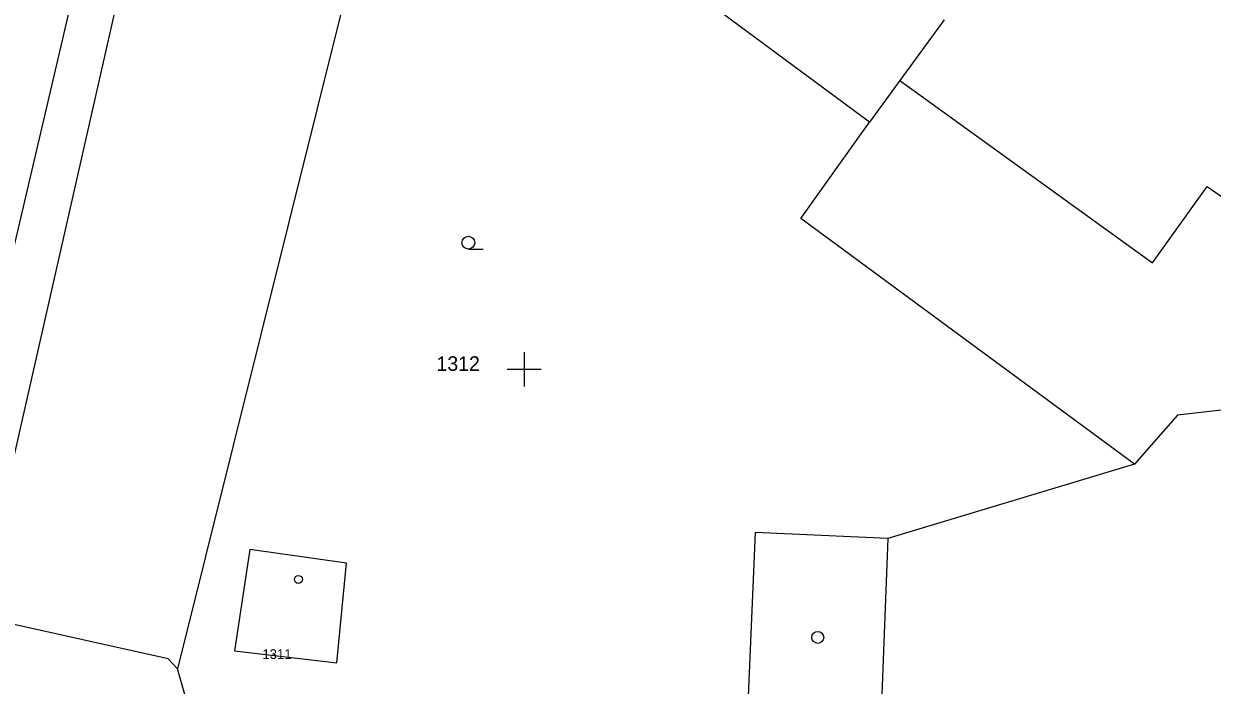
# Model space of a CAD drawing. Extents: x -702257 to -701487, y -1009871 to -1008841.
# Drawn here: x -701789.6 to -701754.93, y -1009059.22 to -1009039.93 of the extents above; entities that cross this region are included whole.
import ezdxf

# ---------------------------------------------------------------- set-up
doc = ezdxf.new("R2010")
doc.units = 0
for name, color, linetype in [('Z_hektometricka_sit', 7, 'Continuous'), ('Z_katastr_cisla_pozemkova', 7, 'Continuous'), ('Z_katastr_cisla_stavebni', 7, 'Continuous'), ('Z_katastr_hranice', 7, 'Continuous'), ('Z_katastr_vnitrni_kresba', 7, 'Continuous'), ('Z_katastr_znacky_budov', 7, 'Continuous'), ('Z_katastr_znacky_kultur', 7, 'Continuous')]:
    doc.layers.add(name, color=color, linetype=linetype)

msp = doc.modelspace()

# ---------------------------------------------------------------- linework, layer by layer
at = {"layer": 'Z_hektometricka_sit'}
for p, q in [((-701775, -1009049.5), (-701775, -1009050.5)), ((-701775, -1009049.5), (-701775, -1009050.5)), ((-701775.5, -1009050), (-701774.5, -1009050)), ((-701775.5, -1009050), (-701774.5, -1009050))]:
    msp.add_line(p, q, dxfattribs=at)
at = {"layer": 'Z_katastr_hranice'}
for p, q in [((-701784.84, -1009024.96), (-701792.33, -1009056.81)), ((-701777.68, -1009028.92), (-701785.11, -1009058.74)), ((-701764.93, -1009042.8), (-701775.41, -1009035.04)), ((-701762.75, -1009039.81), (-701764.04, -1009041.58)), ((-701764.04, -1009041.58), (-701764.93, -1009042.8)), ((-701766.93, -1009045.61), (-701764.93, -1009042.8)), ((-701757.2, -1009052.77), (-701766.93, -1009045.61)), ((-701750.27, -1009050.7), (-701755.94, -1009051.34)), ((-701755.94, -1009051.34), (-701757.2, -1009052.77)), ((-701757.2, -1009052.77), (-701764.39, -1009054.94)), ((-701768.26, -1009054.76), (-701768.5, -1009060.24)), ((-701764.39, -1009054.94), (-701768.26, -1009054.76)), ((-701783, -1009055.26), (-701783.45, -1009058.21)), ((-701780.18, -1009055.66), (-701783, -1009055.26)), ((-701780.46, -1009058.56), (-701780.18, -1009055.66)), ((-701785.38, -1009058.45), (-701790.94, -1009057.21)), ((-701785.11, -1009058.74), (-701785.38, -1009058.45)), ((-701783.45, -1009058.21), (-701780.46, -1009058.56)), ((-701784.84, -1009059.69), (-701785.11, -1009058.74))]:
    msp.add_line(p, q, dxfattribs=at)
at = {"layer": 'Z_katastr_vnitrni_kresba'}
for p, q in [((-701790.94, -1009057.21), (-701786.65, -1009038.3)), ((-701764.04, -1009041.58), (-701756.67, -1009046.9)), ((-701756.67, -1009046.9), (-701755.08, -1009044.67)), ((-701755.08, -1009044.67), (-701752.19, -1009046.69)), ((-701764.39, -1009054.94), (-701764.6, -1009060.41))]:
    msp.add_line(p, q, dxfattribs=at)
at = {"layer": 'Z_katastr_znacky_budov'}
for centre, radius in [((-701781.585, -1009056.129), 0.117), ((-701766.437, -1009057.819), 0.175)]:
    msp.add_circle(centre, radius, dxfattribs=at)
at = {"layer": 'Z_katastr_znacky_kultur'}
msp.add_line((-701776.628, -1009046.5), (-701776.191, -1009046.5), dxfattribs=at)
msp.add_circle((-701776.628, -1009046.312), 0.187, dxfattribs=at)

# ---------------------------------------------------------------- texts
at = {"layer": 'Z_katastr_cisla_pozemkova'}
msp.add_text('1312', height=0.425, dxfattribs=at).set_placement((-701777.556, -1009050.049))
at = {"layer": 'Z_katastr_cisla_stavebni'}
msp.add_text('1311', height=0.285, dxfattribs=at).set_placement((-701782.633, -1009058.45))

doc.saveas('drawing.dxf')
